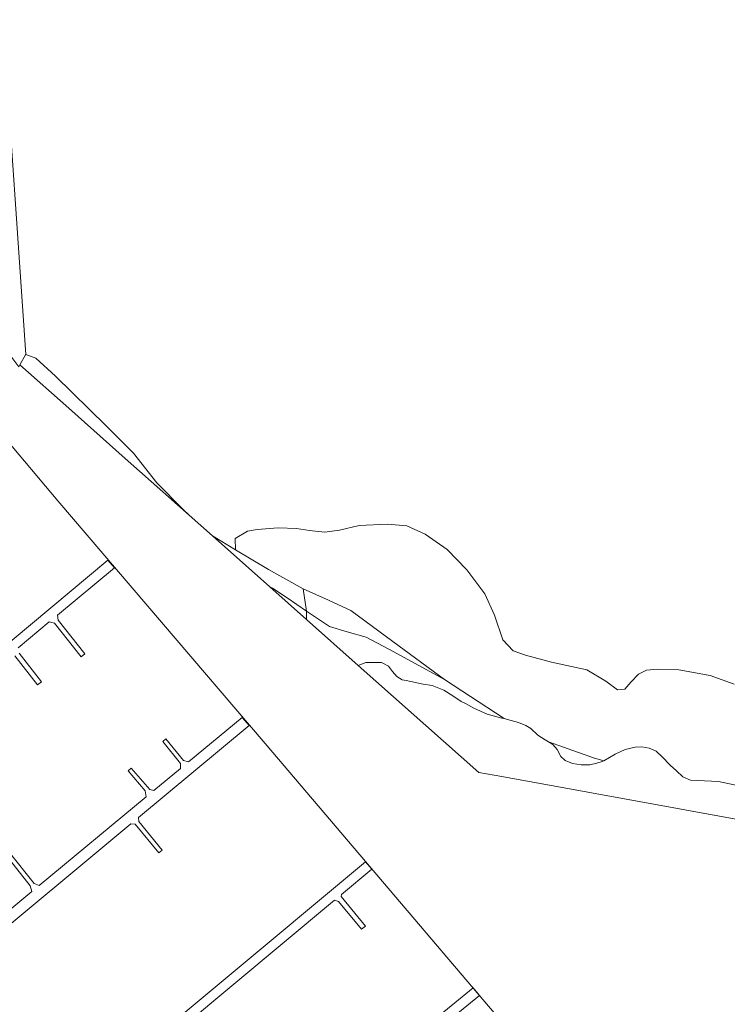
# Model space of a CAD drawing. Header units: metres. Extents: x 149984 to 156489, y 469398 to 478068.
# Tile 593 of 656: x 153925 to 154035, y 474865 to 475019. Entities that reach past the tile are written whole.
import ezdxf

# ---------------------------------------------------------------- set-up
doc = ezdxf.new("R2010")
doc.units = ezdxf.units.M
doc.header["$LTSCALE"] = 0.75
for name, color, linetype, lineweight in [('B-WE-GR-GRAS-GV', 252, 'Continuous', 13), ('B-WE-GR-RIET-GV', 252, 'Continuous', 13), ('B-WE-GR-STRUIK-GV', 252, 'Continuous', 13), ('B-WE-GW-TALUD_KRUIN-G', 252, 'Continuous', 18), ('B-WE-KW-KUNSTWERK_STEIGER-GV', 6, 'Continuous', 18), ('B-WE-OG-TERREIN_ERF-GV', 252, 'Continuous', 18), ('B-WE-OG-WATER-GV', 252, 'Continuous', 18), ('B-WE-OG-WATER_HAVEN-GV', 252, 'Continuous', 18), ('B-WE-VH-OPENVERHARDING-GV', 252, 'Continuous', 18)]:
    doc.layers.add(name, color=color, linetype=linetype, lineweight=lineweight)

msp = doc.modelspace()

# ---------------------------------------------------------------- linework, layer by layer
at = {"layer": 'B-WE-GR-GRAS-GV', "flags": 128}
msp.add_lwpolyline([(153968.95, 474929.97), (153969.429, 474926.494), (153973.047, 474924.081), (153975.795, 474923.239), (153978.773, 474922.42), (153982.295, 474920.527), (153991.021, 474915.829), (153982.933, 474921.726), (153976.364, 474926.584), (153972.87, 474928.226)], close=True, dxfattribs=at)
at = {"layer": 'B-WE-GR-RIET-GV', "flags": 128}
msp.add_lwpolyline([(154036.262, 474915.098), (154032.525, 474916.444), (154027.614, 474917.302), (154024.271, 474917.398), (154022.558, 474917.263), (154021.314, 474916.619), (154020.137, 474915.404), (154019.186, 474914.299), (154018.043, 474914.209), (154016.221, 474915.538), (154013.244, 474917.318), (154007.752, 474918.527), (154003.689, 474919.593), (154001.757, 474920.275), (154000.134, 474922.004), (153998.843, 474925.875), (153997.337, 474929.199), (153994.52, 474932.96), (153991.415, 474936.121), (153987.984, 474938.555), (153985.124, 474939.818), (153982.13, 474940.109), (153977.703, 474939.898), (153974.619, 474939.178), (153972.317, 474938.851), (153969.939, 474939.106), (153967.881, 474939.441), (153965.028, 474939.517), (153961.756, 474939.282), (153960.212, 474939.005), (153958.305, 474937.835), (153958.342, 474936.095), (153963.513, 474933.029), (153968.95, 474929.97), (153972.87, 474928.226), (153976.364, 474926.584), (153982.933, 474921.726), (153991.021, 474915.829), (154000.338, 474909.687), (154000.85, 474909.56), (154002.57, 474909.07), (154003.73, 474908.63), (154004.5, 474908.12), (154005.59, 474907.11), (154006.76, 474906.37), (154007.291, 474906.047), (154014.317, 474903.552), (154015.898, 474903.111), (154017.69, 474904.14), (154019.26, 474904.88), (154020.81, 474905.24), (154021.87, 474905.26), (154023, 474905.05), (154024.08, 474904.58), (154025.05, 474903.72), (154026.27, 474902.39), (154027.26, 474901.53), (154028.26, 474900.58), (154029.46, 474900.07), (154033.81, 474899.85), (154039.53, 474898.68)], dxfattribs=at)
at = {"layer": 'B-WE-GR-STRUIK-GV', "flags": 128}
for points in [[(153969.464, 474925.199), (153977.545, 474918.016), (153978.7, 474918.45), (153981.15, 474918.44), (153982.26, 474917.91), (153982.87, 474917.07), (153983.55, 474916.29), (153984.39, 474915.75), (153985.01, 474915.64), (153987.67, 474915.1), (153989.11, 474914.86), (153990.92, 474914.14), (153992.33, 474913.27), (153993.64, 474912.38), (153994.38, 474912.02), (153995.6, 474911.33), (153997.69, 474910.36), (154000, 474909.77), (154000.338, 474909.687), (153991.021, 474915.829), (153982.295, 474920.527), (153978.773, 474922.42), (153975.795, 474923.239), (153973.047, 474924.081), (153969.429, 474926.494)], [(154007.291, 474906.047), (154007.93, 474905.66), (154008.64, 474904.85), (154009.21, 474903.75), (154009.85, 474903.12), (154011.02, 474902.65), (154012.39, 474902.45), (154013.75, 474902.47), (154014.84, 474902.72), (154015.67, 474902.98), (154015.898, 474903.111), (154014.317, 474903.552)]]:
    msp.add_lwpolyline(points, close=True, dxfattribs=at)
at = {"layer": 'B-WE-GW-TALUD_KRUIN-G', "flags": 128}
for points in [[(153924.68, 474965.008), (153932.31, 474958.226), (153941.143, 474950.374), (153943.384, 474948.382), (153951.098, 474941.525)], [(153963.74, 474930.288), (153964.156, 474930.095), (153966.413, 474928.589), (153969.429, 474926.494)], [(153969.429, 474926.494), (153973.047, 474924.081), (153975.795, 474923.239), (153978.773, 474922.42), (153982.295, 474920.527), (153991.021, 474915.829)]]:
    msp.add_lwpolyline(points, dxfattribs=at)
at = {"layer": 'B-WE-KW-KUNSTWERK_STEIGER-GV', "flags": 128}
for points in [[(153924.383, 474920.749), (153929.267, 474924.817), (153930.08, 474924.61), (153934.226, 474919.372), (153934.799, 474919.825), (153930.642, 474925.075), (153930.535, 474925.873), (153939.443, 474933.292), (153938.433, 474934.458), (153920.558, 474919.571)], [(153923.86, 474919.53), (153927.422, 474914.98), (153928.038, 474915.462), (153924.535, 474919.937)], [(153916.989, 474872.416), (153942.009, 474893.24), (153942.706, 474893.179), (153946.355, 474888.683), (153946.891, 474889.118), (153943.246, 474893.608), (153943.198, 474894.229), (153960.472, 474908.606), (153959.399, 474909.888), (153951.012, 474902.934), (153950.217, 474903.132), (153947.483, 474906.533), (153946.985, 474906.132), (153949.773, 474902.664), (153949.748, 474901.886), (153945.62, 474898.463), (153944.977, 474898.596), (153942.061, 474901.952), (153941.563, 474901.52), (153944.263, 474898.412), (153944.412, 474897.461), (153927.68, 474883.588), (153926.889, 474883.903), (153923.016, 474888.8)], [(153922.475, 474888.373), (153926.292, 474883.545), (153926.539, 474882.642), (153915.862, 474873.789)]]:
    msp.add_lwpolyline(points, dxfattribs=at)
for points in [[(153974.903, 474882.185), (153979.673, 474886.166), (153978.684, 474887.31), (153933.249, 474849.39), (153929.6, 474853.762), (153928.174, 474852.572), (153936.479, 474842.622), (153937.871, 474843.784), (153934.185, 474848.201), (153973.854, 474881.309), (153974.466, 474881.112), (153978.054, 474876.759), (153978.654, 474877.254), (153974.869, 474881.845)], [(153981.466, 474856.123), (153980.489, 474856.38), (153977.682, 474859.773), (153977.197, 474859.371), (153980.027, 474855.95), (153980.027, 474854.947), (153976.909, 474852.4), (153976.001, 474852.79), (153972.322, 474857.129), (153971.738, 474856.634), (153975.458, 474852.247), (153975.564, 474851.3), (153949.748, 474830.209), (153946.042, 474834.746), (153944.837, 474833.761), (153953.136, 474823.603), (153954.339, 474824.586), (153950.716, 474829.02), (153996.484, 474866.411), (153995.484, 474867.575)]]:
    msp.add_lwpolyline(points, close=True, dxfattribs=at)
at = {"layer": 'B-WE-OG-TERREIN_ERF-GV', "flags": 128}
for points in [[(154042.56, 474892.89), (154000, 474900.626), (153996.365, 474901.287), (153977.545, 474918.016), (153969.464, 474925.199), (153963.74, 474930.288), (153954.747, 474938.282), (153951.099, 474941.524), (153951.098, 474941.525), (153943.384, 474948.382), (153941.143, 474950.374), (153932.31, 474958.226), (153924.68, 474965.008), (153924.575, 474964.829), (153924.517, 474964.73), (153923.401, 474966.144), (153923.064, 474966.572), (153915.96, 474961.103), (153916.278, 474960.725), (153930.588, 474943.752), (153963.018, 474905.808), (154000, 474862.261), (154032.15, 474824.404), (154036.893, 474818.848)], [(154039.53, 474898.68), (154033.81, 474899.85), (154029.46, 474900.07), (154028.26, 474900.58), (154027.26, 474901.53), (154026.27, 474902.39), (154025.05, 474903.72), (154024.08, 474904.58), (154023, 474905.05), (154021.87, 474905.26), (154020.81, 474905.24), (154019.26, 474904.88), (154017.69, 474904.14), (154015.898, 474903.111), (154015.67, 474902.98), (154014.84, 474902.72), (154013.75, 474902.47), (154012.39, 474902.45), (154011.02, 474902.65), (154009.85, 474903.12), (154009.21, 474903.75), (154008.64, 474904.85), (154007.93, 474905.66), (154007.291, 474906.047), (154006.76, 474906.37), (154005.59, 474907.11), (154004.5, 474908.12), (154003.73, 474908.63), (154002.57, 474909.07), (154000.85, 474909.56), (154000.338, 474909.687), (154000, 474909.77), (153997.69, 474910.36), (153995.6, 474911.33), (153994.38, 474912.02), (153993.64, 474912.38), (153992.33, 474913.27), (153990.92, 474914.14), (153989.11, 474914.86), (153987.67, 474915.1), (153985.01, 474915.64), (153984.39, 474915.75), (153983.55, 474916.29), (153982.87, 474917.07), (153982.26, 474917.91), (153981.15, 474918.44), (153978.7, 474918.45), (153977.545, 474918.016), (153996.365, 474901.287), (154000, 474900.626), (154042.56, 474892.89)]]:
    msp.add_lwpolyline(points, dxfattribs=at)
msp.add_lwpolyline([(153969.464, 474925.199), (153969.429, 474926.494), (153966.413, 474928.589), (153964.156, 474930.095), (153963.74, 474930.288)], close=True, dxfattribs=at)
at = {"layer": 'B-WE-OG-WATER-GV', "flags": 128}
msp.add_lwpolyline([(153921.982, 475018.997), (153925.581, 474966.611), (153927.168, 474966.051), (153930.25, 474963.245), (153938.149, 474955.504), (153942.398, 474951.197), (153946.056, 474946.544), (153950.145, 474942.433), (153951.098, 474941.525), (153951.099, 474941.524), (153954.747, 474938.282), (153958.342, 474936.095), (153958.305, 474937.835), (153960.212, 474939.005), (153961.756, 474939.282), (153965.028, 474939.517), (153967.881, 474939.441), (153969.939, 474939.106), (153972.317, 474938.851), (153974.619, 474939.178), (153977.703, 474939.898), (153982.13, 474940.109), (153985.124, 474939.818), (153987.984, 474938.555), (153991.415, 474936.121), (153994.52, 474932.96), (153997.337, 474929.199), (153998.843, 474925.875), (154000.134, 474922.004), (154001.757, 474920.275), (154003.689, 474919.593), (154007.752, 474918.527), (154013.244, 474917.318), (154016.221, 474915.538), (154018.043, 474914.209), (154019.186, 474914.299), (154020.137, 474915.404), (154021.314, 474916.619), (154022.558, 474917.263), (154024.271, 474917.398), (154027.614, 474917.302), (154032.525, 474916.444), (154036.262, 474915.098)], dxfattribs=at)
at = {"layer": 'B-WE-OG-WATER_HAVEN-GV', "flags": 128}
for points in [[(153924.575, 474964.829), (153924.68, 474965.008), (153924.661, 474965.024), (153925.557, 474966.569), (153925.581, 474966.611), (153921.982, 475018.997)], [(154000, 474862.261), (153963.018, 474905.808), (153930.588, 474943.752), (153916.278, 474960.725)]]:
    msp.add_lwpolyline(points, dxfattribs=at)
at = {"layer": 'B-WE-VH-OPENVERHARDING-GV', "flags": 128}
for points in [[(153951.098, 474941.525), (153950.145, 474942.433), (153946.056, 474946.544), (153942.398, 474951.197), (153938.149, 474955.504), (153930.25, 474963.245), (153927.168, 474966.051), (153925.581, 474966.611), (153925.557, 474966.569), (153924.661, 474965.024), (153924.68, 474965.008), (153932.31, 474958.226), (153941.143, 474950.374), (153943.384, 474948.382)], [(153969.429, 474926.494), (153968.95, 474929.97), (153963.513, 474933.029), (153958.342, 474936.095), (153954.747, 474938.282), (153963.74, 474930.288), (153964.156, 474930.095), (153966.413, 474928.589)]]:
    msp.add_lwpolyline(points, close=True, dxfattribs=at)

doc.saveas('drawing.dxf')
